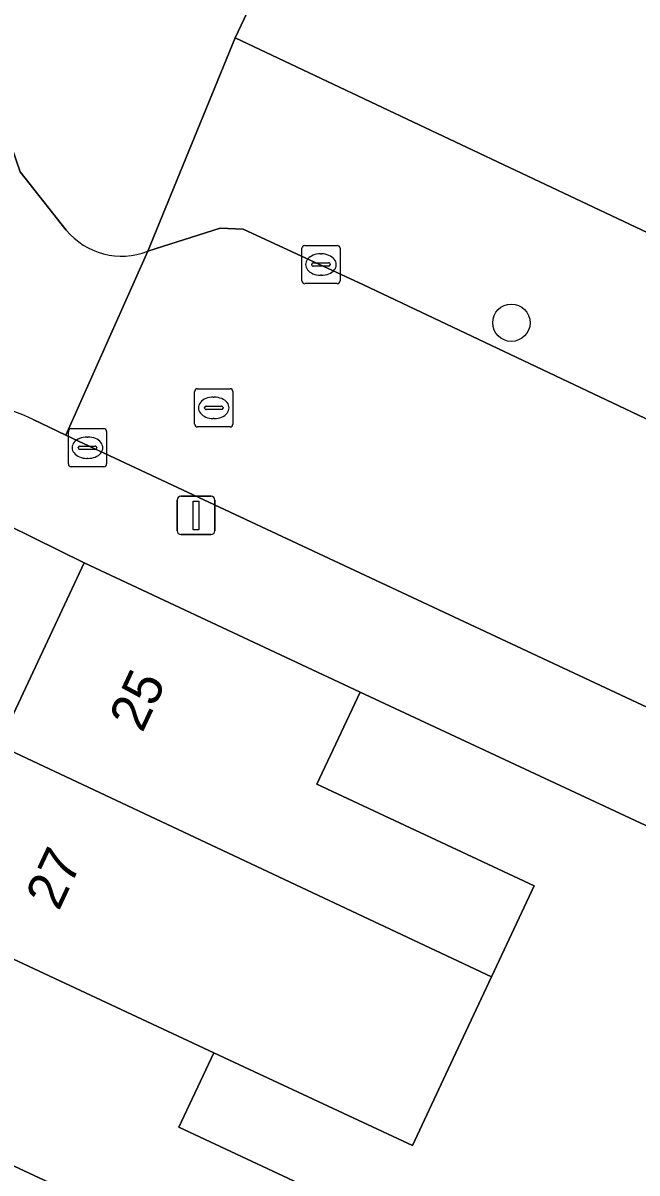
# Model space of a CAD drawing. Extents: x 159817 to 160765, y 380688 to 381638.
# Drawn here: x 160199.9 to 160215.98, y 381469.78 to 381499.89 of the extents above; entities that cross this region are included whole.
import ezdxf

# ---------------------------------------------------------------- set-up
doc = ezdxf.new("R2010")
doc.units = 0
for name, color, linetype in [('IMGEO_Boom', 7, 'Continuous'), ('IMGEO_Erf', 7, 'Continuous'), ('IMGEO_Kolk', 7, 'Continuous'), ('IMGEO_Lichtmast', 7, 'Continuous'), ('IMGEO_Muur', 7, 'Continuous'), ('IMGEO_Pand', 7, 'Continuous'), ('IMGEO_Pand_nummerreeks', 7, 'Continuous'), ('IMGEO_Rijbaan_lokaal_open', 7, 'Continuous'), ('IMGEO_Rioolput', 7, 'Continuous'), ('IMGEO_Voetpad_open', 7, 'Continuous')]:
    doc.layers.add(name, color=color, linetype=linetype)

msp = doc.modelspace()

# ---------------------------------------------------------------- linework, layer by layer
at = {"layer": 'IMGEO_Boom'}
msp.add_circle((160212.692, 381492.04), 0.489, dxfattribs=at)
at = {"layer": 'IMGEO_Erf'}
for points in [[(160172.106, 381420.527), (160173.906, 381424.363), (160175.92, 381428.657), (160177.933, 381432.951), (160179.947, 381437.246), (160181.961, 381441.54), (160183.974, 381445.834), (160185.989, 381450.129), (160188.002, 381454.423), (160190.016, 381458.718), (160192.029, 381463.01), (160194.069, 381467.36), (160193.546, 381467.606), (160195.55, 381471.879), (160197.584, 381476.216), (160197.129, 381476.429), (160199.262, 381480.978), (160201.503, 381485.755), (160199.508, 381486.738), (160197.851, 381487.555), (160159.202, 381405.137)], [(160224.708, 381474.916), (160208.729, 381482.367), (160207.601, 381479.963), (160213.286, 381477.297), (160212.172, 381474.921), (160211.168, 381472.781), (160210.1, 381470.506), (160204.898, 381472.932), (160203.985, 381470.986), (160209.172, 381468.554)]]:
    msp.add_lwpolyline(points, dxfattribs=at)
at = {"layer": 'IMGEO_Kolk'}
for p, q in [((160207.205, 381493.138), (160207.205, 381493.99)), ((160207.28, 381494.064), (160208.132, 381494.064)), ((160208.206, 381493.99), (160208.206, 381493.138)), ((160207.507, 381493.607), (160207.905, 381493.607)), ((160207.693, 381493.844), (160207.718, 381493.844)), ((160207.464, 381493.558), (160207.464, 381493.57)), ((160207.902, 381493.521), (160207.504, 381493.521)), ((160207.948, 381493.57), (160207.948, 381493.558)), ((160208.132, 381493.064), (160207.28, 381493.064)), ((160207.716, 381493.284), (160207.691, 381493.284)), ((160201.092, 381488.343), (160201.092, 381489.195)), ((160201.167, 381489.269), (160202.019, 381489.269)), ((160202.093, 381489.195), (160202.093, 381488.343)), ((160201.394, 381488.812), (160201.792, 381488.812)), ((160201.58, 381489.049), (160201.605, 381489.049)), ((160201.351, 381488.763), (160201.351, 381488.775)), ((160201.789, 381488.726), (160201.391, 381488.726)), ((160201.603, 381488.489), (160201.578, 381488.489)), ((160201.835, 381488.775), (160201.835, 381488.763)), ((160202.019, 381488.269), (160201.167, 381488.269))]:
    msp.add_line(p, q, dxfattribs=at)
for points in [[(160207.205, 381493.138), (160207.205, 381493.99)], [(160207.28, 381494.064), (160208.132, 381494.064)], [(160208.206, 381493.99), (160208.206, 381493.138)], [(160208.132, 381493.064), (160207.28, 381493.064)], [(160201.092, 381488.343), (160201.092, 381489.195)], [(160201.167, 381489.269), (160202.019, 381489.269)], [(160202.093, 381489.195), (160202.093, 381488.343)], [(160202.019, 381488.269), (160201.167, 381488.269)]]:
    msp.add_lwpolyline(points, dxfattribs=at)
for centre, radius, start, end in [((160207.282, 381493.988), 0.0765, 91.552, 178.448), ((160207.282, 381493.988), 0.0765, 91.552, 178.448), ((160208.13, 381493.988), 0.0765, 1.552, 88.448), ((160208.13, 381493.988), 0.0765, 1.552, 88.448), ((160207.504, 381493.567), 0.0403, 85.8775, 175.7526), ((160207.909, 381493.569), 0.0386, 1.7309, 96.639), ((160207.501, 381493.557), 0.0366, 178.938, 274.7102), ((160207.905, 381493.564), 0.043, 264.8664, 352.4533), ((160207.282, 381493.14), 0.0765, 181.552, 268.448), ((160207.282, 381493.14), 0.0765, 181.552, 268.448), ((160208.13, 381493.14), 0.0765, 271.552, 358.448), ((160208.13, 381493.14), 0.0765, 271.552, 358.448), ((160201.169, 381489.193), 0.0765, 91.552, 178.448), ((160201.169, 381489.193), 0.0765, 91.552, 178.448), ((160202.017, 381489.193), 0.0765, 1.552, 88.448), ((160202.017, 381489.193), 0.0765, 1.552, 88.448), ((160201.391, 381488.772), 0.0403, 85.8775, 175.7526), ((160201.796, 381488.774), 0.0386, 1.7309, 96.639), ((160201.388, 381488.762), 0.0366, 178.938, 274.7102), ((160201.792, 381488.769), 0.043, 264.8664, 352.4533), ((160201.169, 381488.345), 0.0765, 181.552, 268.448), ((160201.169, 381488.345), 0.0765, 181.552, 268.448), ((160202.017, 381488.345), 0.0765, 271.552, 358.448), ((160202.017, 381488.345), 0.0765, 271.552, 358.448)]:
    msp.add_arc(centre, radius, start, end, dxfattribs=at)
for centre, major_axis, ratio, start_param, end_param in [((160207.692, 381493.564), (-0.387, 0.002), 0.722429, 4.712389, 7.853982), ((160207.717, 381493.564), (-0.39, 0.002), 0.717154, 1.570796, 4.712389), ((160201.579, 381488.769), (-0.387, 0.002), 0.722429, 4.712389, 7.853982), ((160201.604, 381488.769), (-0.39, 0.002), 0.717154, 1.570796, 4.712389)]:
    msp.add_ellipse(centre, major_axis=major_axis, ratio=ratio, start_param=start_param, end_param=end_param, dxfattribs=at)
at = {"layer": 'IMGEO_Lichtmast'}
for p, q in [((160203.939, 381486.597), (160203.939, 381487.397)), ((160203.939, 381487.397), (160203.939, 381486.597)), ((160204.039, 381487.497), (160204.829, 381487.497)), ((160204.829, 381487.497), (160204.039, 381487.497)), ((160204.929, 381487.397), (160204.929, 381486.597)), ((160204.929, 381486.597), (160204.929, 381487.397)), ((160204.829, 381486.497), (160204.039, 381486.497)), ((160204.039, 381486.497), (160204.829, 381486.497))]:
    msp.add_line(p, q, dxfattribs=at)
msp.add_lwpolyline([(160204.359, 381487.372), (160204.509, 381487.372), (160204.509, 381486.622), (160204.359, 381486.622), (160204.359, 381487.372)], dxfattribs=at)
for centre, start, end in [((160204.039, 381487.397), 90, 180), ((160204.039, 381487.397), 90, 180), ((160204.829, 381487.397), 0, 90), ((160204.829, 381487.397), 360, 90), ((160204.039, 381486.597), 180, 270), ((160204.039, 381486.597), 180, 270), ((160204.829, 381486.597), 270, 0), ((160204.829, 381486.597), 270, 0)]:
    msp.add_arc(centre, 0.1, start, end, dxfattribs=at)
at = {"layer": 'IMGEO_Muur'}
msp.add_lwpolyline([(160208.729, 381482.367), (160224.708, 381474.916)], dxfattribs=at)
at = {"layer": 'IMGEO_Pand'}
for points in [[(160208.868, 381506.722), (160205.694, 381500), (160205.457, 381499.498), (160209.966, 381497.369), (160226.962, 381489.344), (160229.097, 381493.866), (160230.321, 381496.573), (160230.368, 381496.674)], [(160199.262, 381480.978), (160212.172, 381474.921), (160213.286, 381477.297), (160207.601, 381479.963), (160208.729, 381482.367), (160201.503, 381485.755)], [(160199.262, 381480.978), (160197.129, 381476.429), (160197.584, 381476.216), (160197.634, 381476.32), (160204.898, 381472.932), (160210.1, 381470.506), (160211.168, 381472.781), (160212.172, 381474.921)], [(160195.55, 381471.879), (160208.007, 381466.071), (160209.172, 381468.554), (160203.985, 381470.986), (160204.898, 381472.932), (160197.634, 381476.32), (160197.584, 381476.216)], [(160195.55, 381471.879), (160193.546, 381467.606), (160194.069, 381467.36), (160200.865, 381464.184), (160201.848, 381466.454), (160207.044, 381464.017), (160210.489, 381462.401), (160211.452, 381464.455), (160208.007, 381466.071)]]:
    msp.add_lwpolyline(points, close=True, dxfattribs=at)
at = {"layer": 'IMGEO_Rijbaan_lokaal_open'}
for points in [[(160201.037, 381494.466), (160199.827, 381495.992), (160198.827, 381498.898)], [(160200.171, 381489.509), (160201.028, 381489.097), (160203.17, 381493.911)]]:
    msp.add_lwpolyline(points, dxfattribs=at)
msp.add_lwpolyline([(160240.834, 381470.47), (160243.723, 381476.663), (160239.549, 381478.616), (160225.158, 381485.327), (160221.875, 381486.859), (160220.864, 381487.33), (160208.821, 381493.029), (160205.67, 381494.491), (160205.064, 381494.513), (160203.17, 381493.911), (160201.028, 381489.097), (160201.36, 381488.937)], close=True, dxfattribs=at)
for centre, radius, start, end in [((160202.49, 381495.672), 1.888, 219.7067, 291.1237), ((160197.374, 381483.531), 6.6, 64.9285, 85.5523)]:
    msp.add_arc(centre, radius, start, end, dxfattribs=at)
at = {"layer": 'IMGEO_Rioolput'}
for p, q in [((160204.474, 381490.313), (160205.326, 381490.313)), ((160204.399, 381489.387), (160204.399, 381490.239)), ((160204.887, 381490.093), (160204.912, 381490.093)), ((160205.4, 381490.239), (160205.4, 381489.387)), ((160204.658, 381489.807), (160204.658, 381489.819)), ((160205.096, 381489.77), (160204.698, 381489.77)), ((160204.701, 381489.856), (160205.099, 381489.856)), ((160205.142, 381489.819), (160205.142, 381489.807)), ((160204.91, 381489.533), (160204.885, 381489.533)), ((160205.326, 381489.313), (160204.474, 381489.313))]:
    msp.add_line(p, q, dxfattribs=at)
for points in [[(160204.474, 381490.313), (160205.326, 381490.313)], [(160204.399, 381489.387), (160204.399, 381490.239)], [(160205.4, 381490.239), (160205.4, 381489.387)], [(160205.326, 381489.313), (160204.474, 381489.313)]]:
    msp.add_lwpolyline(points, dxfattribs=at)
for centre, radius, start, end in [((160204.476, 381490.237), 0.0765, 91.552, 178.448), ((160204.476, 381490.237), 0.0765, 91.552, 178.448), ((160205.324, 381490.237), 0.0765, 1.552, 88.448), ((160205.324, 381490.237), 0.0765, 1.552, 88.448), ((160204.698, 381489.816), 0.0403, 85.8775, 175.7526), ((160204.695, 381489.806), 0.0366, 178.938, 274.7102), ((160205.099, 381489.813), 0.043, 264.8664, 352.4533), ((160205.103, 381489.818), 0.0386, 1.7309, 96.639), ((160204.476, 381489.389), 0.0765, 181.552, 268.448), ((160204.476, 381489.389), 0.0765, 181.552, 268.448), ((160205.324, 381489.389), 0.0765, 271.552, 358.448), ((160205.324, 381489.389), 0.0765, 271.552, 358.448)]:
    msp.add_arc(centre, radius, start, end, dxfattribs=at)
for centre, major_axis, ratio, start_param, end_param in [((160204.886, 381489.813), (-0.387, 0.002), 0.722429, 4.712389, 7.853982), ((160204.911, 381489.813), (-0.39, 0.002), 0.717154, 1.570796, 4.712389)]:
    msp.add_ellipse(centre, major_axis=major_axis, ratio=ratio, start_param=start_param, end_param=end_param, dxfattribs=at)
at = {"layer": 'IMGEO_Voetpad_open'}
for points in [[(160203.17, 381493.911), (160205.457, 381499.498), (160205.694, 381500), (160208.868, 381506.722), (160211.878, 381513.097)], [(160319.771, 381444.817), (160227.999, 381487.797), (160228.431, 381488.689), (160226.962, 381489.344), (160209.966, 381497.369), (160205.457, 381499.498), (160203.17, 381493.911), (160205.064, 381494.513), (160205.67, 381494.491), (160208.821, 381493.029), (160220.864, 381487.33), (160221.875, 381486.859), (160225.158, 381485.327), (160239.549, 381478.616), (160243.723, 381476.663), (160246.986, 381475.152), (160247.99, 381474.681), (160251.42, 381473.073), (160252.068, 381472.825), (160253.767, 381472.047), (160268.773, 381464.999), (160269.211, 381464.773), (160282.367, 381458.538), (160294.421, 381452.889)], [(160198.827, 381498.898), (160199.827, 381495.992), (160201.037, 381494.466)], [(160197.886, 381490.111), (160197.851, 381487.555), (160199.508, 381486.738), (160201.503, 381485.755), (160208.729, 381482.367), (160224.708, 381474.916), (160229.374, 381472.728), (160230.704, 381472.104), (160233.402, 381470.842), (160236.296, 381469.456), (160238.635, 381468.361), (160242.975, 381466.33), (160250.856, 381462.684), (160254.643, 381462.217)], [(160201.36, 381488.937), (160201.028, 381489.097), (160200.171, 381489.509)], [(160252.406, 381465.053), (160250.836, 381465.815), (160249.678, 381466.329), (160244.067, 381468.958), (160240.834, 381470.47), (160201.36, 381488.937)]]:
    msp.add_lwpolyline(points, dxfattribs=at)
for centre, radius, start, end in [((160202.49, 381495.672), 1.888, 219.7067, 291.1237), ((160197.374, 381483.531), 6.6, 64.9285, 85.5523)]:
    msp.add_arc(centre, radius, start, end, dxfattribs=at)

# ---------------------------------------------------------------- texts
at = {"layer": 'IMGEO_Pand_nummerreeks'}
for s, rotation, p in [('25', 64.8729, (160203.028, 381481.283)), ('27', 64.8703, (160200.841, 381476.62))]:
    msp.add_text(s, height=1, rotation=rotation, dxfattribs=at).set_placement(p)

doc.saveas('drawing.dxf')
